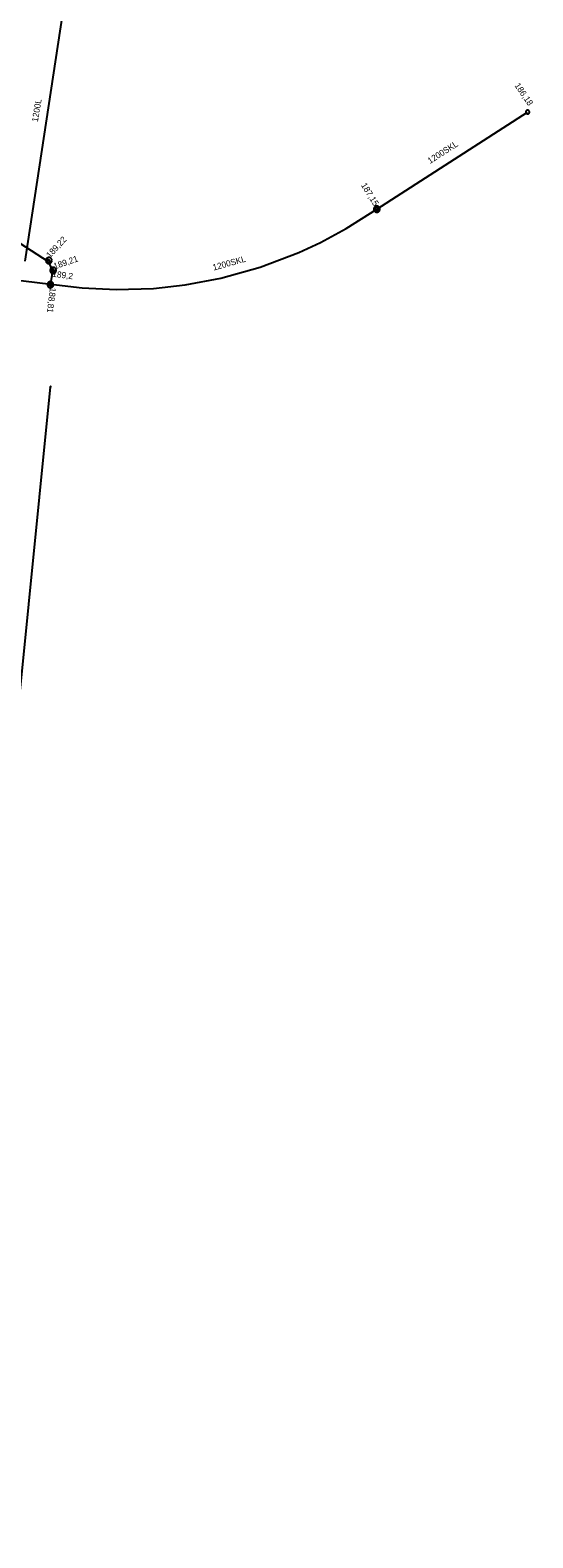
# Model space of a CAD drawing. Extents: x -746464 to -745690, y -1051581 to -1049993.
# Drawn here: x -745787.6 to -745706.3, y -1050780.4 to -1050536.6 of the extents above; entities that cross this region are included whole.
import ezdxf

# ---------------------------------------------------------------- set-up
doc = ezdxf.new("R2010")
doc.units = 0
for name, color, linetype in [('51_PVaK_kanal_destova_overena poloha', 7, 'Continuous'), ('51_PVaK_kanal_jednotna_overena poloha_rad', 7, 'Continuous'), ('51_PVaK_kanal_objekty', 7, 'Continuous'), ('51_PVaK_kanal_popisy', 7, 'Continuous'), ('51_PVaK_vodovod_chranicky_objekty', 7, 'Continuous'), ('51_PVaK_vodovod_NEPROVOZUJE PVK_neoverene poloha', 7, 'Continuous')]:
    doc.layers.add(name, color=color, linetype=linetype)

msp = doc.modelspace()

# ---------------------------------------------------------------- linework, layer by layer
at = {"layer": '51_PVaK_kanal_destova_overena poloha'}
for p, q in [((-745829.05, -1050545.45), (-745784.69, -1050574.05)), ((-745731.59, -1050565.57), (-745707.18, -1050549.88)), ((-745839.24, -1050571.081), (-745784.3, -1050577.69)), ((-745784.69, -1050574.05), (-745784.03, -1050575.57))]:
    msp.add_line(p, q, dxfattribs=at)
for points in [[(-745784.3, -1050577.69), (-745779.211, -1050578.306), (-745773.719, -1050578.589), (-745767.682, -1050578.407), (-745762.532, -1050577.812), (-745756.77, -1050576.73), (-745750.448, -1050574.976), (-745744.156, -1050572.585), (-745740.696, -1050570.969), (-745736.526, -1050568.726), (-745731.59, -1050565.57)], [(-745784.03, -1050575.57), (-745784.25, -1050577.29), (-745784.3, -1050577.69)]]:
    msp.add_lwpolyline(points, dxfattribs=at)
at = {"layer": '51_PVaK_kanal_jednotna_overena poloha_rad'}
msp.add_line((-745788.4, -1050573.98), (-745780.7, -1050523.14), dxfattribs=at)
at = {"layer": '51_PVaK_kanal_objekty'}
for points in [[(-745706.927, -1050549.717), (-745706.943, -1050549.691), (-745706.964, -1050549.669), (-745706.986, -1050549.647), (-745707.012, -1050549.628), (-745707.044, -1050549.613), (-745707.072, -1050549.602), (-745707.1, -1050549.592), (-745707.134, -1050549.584), (-745707.164, -1050549.582), (-745707.194, -1050549.58), (-745707.229, -1050549.581), (-745707.261, -1050549.587), (-745707.29, -1050549.599), (-745707.318, -1050549.61), (-745707.344, -1050549.626), (-745707.369, -1050549.642), (-745707.391, -1050549.664), (-745707.413, -1050549.685), (-745707.432, -1050549.712), (-745707.448, -1050549.743), (-745707.458, -1050549.772), (-745707.469, -1050549.8), (-745707.476, -1050549.833), (-745707.478, -1050549.863), (-745707.481, -1050549.894), (-745707.479, -1050549.929), (-745707.473, -1050549.961), (-745707.462, -1050549.989), (-745707.451, -1050550.018), (-745707.434, -1050550.043), (-745707.418, -1050550.069), (-745707.397, -1050550.091), (-745707.375, -1050550.113), (-745707.349, -1050550.132), (-745707.317, -1050550.147), (-745707.289, -1050550.158), (-745707.261, -1050550.168), (-745707.227, -1050550.176), (-745707.197, -1050550.178), (-745707.167, -1050550.18), (-745707.132, -1050550.179), (-745707.1, -1050550.173), (-745707.071, -1050550.162), (-745707.043, -1050550.15), (-745707.017, -1050550.134), (-745706.992, -1050550.118), (-745706.97, -1050550.096), (-745706.948, -1050550.075), (-745706.929, -1050550.048), (-745706.913, -1050550.017), (-745706.903, -1050549.989), (-745706.892, -1050549.96), (-745706.885, -1050549.927), (-745706.883, -1050549.897), (-745706.881, -1050549.867), (-745706.882, -1050549.832), (-745706.888, -1050549.8), (-745706.899, -1050549.771), (-745706.91, -1050549.742), (-745706.927, -1050549.717)], [(-745731.06, -1050565.58), (-745731.07, -1050565.53), (-745731.07, -1050565.48), (-745731.09, -1050565.43), (-745731.11, -1050565.38), (-745731.13, -1050565.33), (-745731.16, -1050565.29), (-745731.19, -1050565.25), (-745731.23, -1050565.21), (-745731.27, -1050565.18), (-745731.31, -1050565.15), (-745731.36, -1050565.13), (-745731.41, -1050565.11), (-745731.46, -1050565.09), (-745731.51, -1050565.09), (-745731.56, -1050565.08), (-745731.61, -1050565.09), (-745731.66, -1050565.09), (-745731.71, -1050565.11), (-745731.76, -1050565.13), (-745731.81, -1050565.15), (-745731.85, -1050565.18), (-745731.89, -1050565.21), (-745731.93, -1050565.25), (-745731.96, -1050565.29), (-745731.99, -1050565.33), (-745732.01, -1050565.38), (-745732.03, -1050565.43), (-745732.05, -1050565.48), (-745732.05, -1050565.53), (-745732.06, -1050565.58), (-745732.05, -1050565.63), (-745732.05, -1050565.68), (-745732.03, -1050565.73), (-745732.01, -1050565.78), (-745731.99, -1050565.83), (-745731.96, -1050565.87), (-745731.93, -1050565.91), (-745731.89, -1050565.95), (-745731.85, -1050565.98), (-745731.81, -1050566.01), (-745731.76, -1050566.03), (-745731.71, -1050566.05), (-745731.66, -1050566.07), (-745731.61, -1050566.07), (-745731.56, -1050566.08), (-745731.51, -1050566.07), (-745731.46, -1050566.07), (-745731.41, -1050566.05), (-745731.36, -1050566.03), (-745731.31, -1050566.01), (-745731.27, -1050565.98), (-745731.23, -1050565.95), (-745731.19, -1050565.91), (-745731.16, -1050565.87), (-745731.13, -1050565.83), (-745731.11, -1050565.78), (-745731.09, -1050565.73), (-745731.07, -1050565.68), (-745731.07, -1050565.63), (-745731.06, -1050565.58)], [(-745731.29, -1050565.57), (-745731.29, -1050565.54), (-745731.296, -1050565.51), (-745731.302, -1050565.48), (-745731.314, -1050565.45), (-745731.332, -1050565.42), (-745731.35, -1050565.396), (-745731.368, -1050565.372), (-745731.392, -1050565.348), (-745731.416, -1050565.33), (-745731.44, -1050565.312), (-745731.47, -1050565.294), (-745731.5, -1050565.282), (-745731.53, -1050565.276), (-745731.56, -1050565.27), (-745731.59, -1050565.27), (-745731.62, -1050565.27), (-745731.65, -1050565.276), (-745731.68, -1050565.282), (-745731.71, -1050565.294), (-745731.74, -1050565.312), (-745731.764, -1050565.33), (-745731.788, -1050565.348), (-745731.812, -1050565.372), (-745731.83, -1050565.396), (-745731.848, -1050565.42), (-745731.866, -1050565.45), (-745731.878, -1050565.48), (-745731.884, -1050565.51), (-745731.89, -1050565.54), (-745731.89, -1050565.57), (-745731.89, -1050565.6), (-745731.884, -1050565.63), (-745731.878, -1050565.66), (-745731.866, -1050565.69), (-745731.848, -1050565.72), (-745731.83, -1050565.744), (-745731.812, -1050565.768), (-745731.788, -1050565.792), (-745731.764, -1050565.81), (-745731.74, -1050565.828), (-745731.71, -1050565.846), (-745731.68, -1050565.858), (-745731.65, -1050565.864), (-745731.62, -1050565.87), (-745731.59, -1050565.87), (-745731.56, -1050565.87), (-745731.53, -1050565.864), (-745731.5, -1050565.858), (-745731.47, -1050565.846), (-745731.44, -1050565.828), (-745731.416, -1050565.81), (-745731.392, -1050565.792), (-745731.368, -1050565.768), (-745731.35, -1050565.744), (-745731.332, -1050565.72), (-745731.314, -1050565.69), (-745731.302, -1050565.66), (-745731.296, -1050565.63), (-745731.29, -1050565.6), (-745731.29, -1050565.57)], [(-745784.08, -1050573.88), (-745784.09, -1050573.83), (-745784.09, -1050573.78), (-745784.11, -1050573.73), (-745784.13, -1050573.68), (-745784.15, -1050573.63), (-745784.18, -1050573.59), (-745784.21, -1050573.55), (-745784.25, -1050573.51), (-745784.29, -1050573.48), (-745784.33, -1050573.45), (-745784.38, -1050573.43), (-745784.43, -1050573.41), (-745784.48, -1050573.39), (-745784.53, -1050573.39), (-745784.58, -1050573.38), (-745784.63, -1050573.39), (-745784.68, -1050573.39), (-745784.73, -1050573.41), (-745784.78, -1050573.43), (-745784.83, -1050573.45), (-745784.87, -1050573.48), (-745784.91, -1050573.51), (-745784.95, -1050573.55), (-745784.98, -1050573.59), (-745785.01, -1050573.63), (-745785.03, -1050573.68), (-745785.05, -1050573.73), (-745785.07, -1050573.78), (-745785.07, -1050573.83), (-745785.08, -1050573.88), (-745785.07, -1050573.93), (-745785.07, -1050573.98), (-745785.05, -1050574.03), (-745785.03, -1050574.08), (-745785.01, -1050574.13), (-745784.98, -1050574.17), (-745784.95, -1050574.21), (-745784.91, -1050574.25), (-745784.87, -1050574.28), (-745784.83, -1050574.31), (-745784.78, -1050574.33), (-745784.73, -1050574.35), (-745784.68, -1050574.37), (-745784.63, -1050574.37), (-745784.58, -1050574.38), (-745784.53, -1050574.37), (-745784.48, -1050574.37), (-745784.43, -1050574.35), (-745784.38, -1050574.33), (-745784.33, -1050574.31), (-745784.29, -1050574.28), (-745784.25, -1050574.25), (-745784.21, -1050574.21), (-745784.18, -1050574.17), (-745784.15, -1050574.13), (-745784.13, -1050574.08), (-745784.11, -1050574.03), (-745784.09, -1050573.98), (-745784.09, -1050573.93), (-745784.08, -1050573.88)], [(-745784.39, -1050574.05), (-745784.39, -1050574.02), (-745784.396, -1050573.99), (-745784.402, -1050573.96), (-745784.414, -1050573.93), (-745784.432, -1050573.9), (-745784.45, -1050573.876), (-745784.468, -1050573.852), (-745784.492, -1050573.828), (-745784.516, -1050573.81), (-745784.54, -1050573.792), (-745784.57, -1050573.774), (-745784.6, -1050573.762), (-745784.63, -1050573.756), (-745784.66, -1050573.75), (-745784.69, -1050573.75), (-745784.72, -1050573.75), (-745784.75, -1050573.756), (-745784.78, -1050573.762), (-745784.81, -1050573.774), (-745784.84, -1050573.792), (-745784.864, -1050573.81), (-745784.888, -1050573.828), (-745784.912, -1050573.852), (-745784.93, -1050573.876), (-745784.948, -1050573.9), (-745784.966, -1050573.93), (-745784.978, -1050573.96), (-745784.984, -1050573.99), (-745784.99, -1050574.02), (-745784.99, -1050574.05), (-745784.99, -1050574.08), (-745784.984, -1050574.11), (-745784.978, -1050574.14), (-745784.966, -1050574.17), (-745784.948, -1050574.2), (-745784.93, -1050574.224), (-745784.912, -1050574.248), (-745784.888, -1050574.272), (-745784.864, -1050574.29), (-745784.84, -1050574.308), (-745784.81, -1050574.326), (-745784.78, -1050574.338), (-745784.75, -1050574.344), (-745784.72, -1050574.35), (-745784.69, -1050574.35), (-745784.66, -1050574.35), (-745784.63, -1050574.344), (-745784.6, -1050574.338), (-745784.57, -1050574.326), (-745784.54, -1050574.308), (-745784.516, -1050574.29), (-745784.492, -1050574.272), (-745784.468, -1050574.248), (-745784.45, -1050574.224), (-745784.432, -1050574.2), (-745784.414, -1050574.17), (-745784.402, -1050574.14), (-745784.396, -1050574.11), (-745784.39, -1050574.08), (-745784.39, -1050574.05)], [(-745783.4, -1050575.49), (-745783.41, -1050575.44), (-745783.41, -1050575.39), (-745783.43, -1050575.34), (-745783.45, -1050575.29), (-745783.47, -1050575.24), (-745783.5, -1050575.2), (-745783.53, -1050575.16), (-745783.57, -1050575.12), (-745783.61, -1050575.09), (-745783.65, -1050575.06), (-745783.7, -1050575.04), (-745783.75, -1050575.02), (-745783.8, -1050575), (-745783.85, -1050575), (-745783.9, -1050574.99), (-745783.95, -1050575), (-745784, -1050575), (-745784.05, -1050575.02), (-745784.1, -1050575.04), (-745784.15, -1050575.06), (-745784.19, -1050575.09), (-745784.23, -1050575.12), (-745784.27, -1050575.16), (-745784.3, -1050575.2), (-745784.33, -1050575.24), (-745784.35, -1050575.29), (-745784.37, -1050575.34), (-745784.39, -1050575.39), (-745784.39, -1050575.44), (-745784.4, -1050575.49), (-745784.39, -1050575.54), (-745784.39, -1050575.59), (-745784.37, -1050575.64), (-745784.35, -1050575.69), (-745784.33, -1050575.74), (-745784.3, -1050575.78), (-745784.27, -1050575.82), (-745784.23, -1050575.86), (-745784.19, -1050575.89), (-745784.15, -1050575.92), (-745784.1, -1050575.94), (-745784.05, -1050575.96), (-745784, -1050575.98), (-745783.95, -1050575.98), (-745783.9, -1050575.99), (-745783.85, -1050575.98), (-745783.8, -1050575.98), (-745783.75, -1050575.96), (-745783.7, -1050575.94), (-745783.65, -1050575.92), (-745783.61, -1050575.89), (-745783.57, -1050575.86), (-745783.53, -1050575.82), (-745783.5, -1050575.78), (-745783.47, -1050575.74), (-745783.45, -1050575.69), (-745783.43, -1050575.64), (-745783.41, -1050575.59), (-745783.41, -1050575.54), (-745783.4, -1050575.49)], [(-745783.85, -1050577.79), (-745783.86, -1050577.74), (-745783.86, -1050577.69), (-745783.88, -1050577.64), (-745783.9, -1050577.59), (-745783.92, -1050577.54), (-745783.95, -1050577.5), (-745783.98, -1050577.46), (-745784.02, -1050577.42), (-745784.06, -1050577.39), (-745784.1, -1050577.36), (-745784.15, -1050577.34), (-745784.2, -1050577.32), (-745784.25, -1050577.3), (-745784.3, -1050577.3), (-745784.35, -1050577.29), (-745784.4, -1050577.3), (-745784.45, -1050577.3), (-745784.5, -1050577.32), (-745784.55, -1050577.34), (-745784.6, -1050577.36), (-745784.64, -1050577.39), (-745784.68, -1050577.42), (-745784.72, -1050577.46), (-745784.75, -1050577.5), (-745784.78, -1050577.54), (-745784.8, -1050577.59), (-745784.82, -1050577.64), (-745784.84, -1050577.69), (-745784.84, -1050577.74), (-745784.85, -1050577.79), (-745784.84, -1050577.84), (-745784.84, -1050577.89), (-745784.82, -1050577.94), (-745784.8, -1050577.99), (-745784.78, -1050578.04), (-745784.75, -1050578.08), (-745784.72, -1050578.12), (-745784.68, -1050578.16), (-745784.64, -1050578.19), (-745784.6, -1050578.22), (-745784.55, -1050578.24), (-745784.5, -1050578.26), (-745784.45, -1050578.28), (-745784.4, -1050578.28), (-745784.35, -1050578.29), (-745784.3, -1050578.28), (-745784.25, -1050578.28), (-745784.2, -1050578.26), (-745784.15, -1050578.24), (-745784.1, -1050578.22), (-745784.06, -1050578.19), (-745784.02, -1050578.16), (-745783.98, -1050578.12), (-745783.95, -1050578.08), (-745783.92, -1050578.04), (-745783.9, -1050577.99), (-745783.88, -1050577.94), (-745783.86, -1050577.89), (-745783.86, -1050577.84), (-745783.85, -1050577.79)], [(-745784.004, -1050577.726), (-745784, -1050577.696), (-745784.002, -1050577.666), (-745784.005, -1050577.635), (-745784.013, -1050577.604), (-745784.027, -1050577.572), (-745784.042, -1050577.547), (-745784.057, -1050577.521), (-745784.078, -1050577.494), (-745784.1, -1050577.474), (-745784.121, -1050577.453), (-745784.149, -1050577.432), (-745784.177, -1050577.416), (-745784.206, -1050577.407), (-745784.235, -1050577.397), (-745784.264, -1050577.394), (-745784.294, -1050577.39), (-745784.324, -1050577.392), (-745784.355, -1050577.395), (-745784.386, -1050577.403), (-745784.418, -1050577.417), (-745784.443, -1050577.432), (-745784.469, -1050577.447), (-745784.496, -1050577.468), (-745784.516, -1050577.49), (-745784.537, -1050577.511), (-745784.558, -1050577.539), (-745784.574, -1050577.567), (-745784.583, -1050577.596), (-745784.593, -1050577.625), (-745784.596, -1050577.654), (-745784.6, -1050577.684), (-745784.598, -1050577.714), (-745784.595, -1050577.745), (-745784.587, -1050577.776), (-745784.573, -1050577.808), (-745784.558, -1050577.833), (-745784.543, -1050577.859), (-745784.522, -1050577.886), (-745784.5, -1050577.906), (-745784.479, -1050577.927), (-745784.451, -1050577.948), (-745784.423, -1050577.964), (-745784.394, -1050577.973), (-745784.365, -1050577.983), (-745784.336, -1050577.986), (-745784.306, -1050577.99), (-745784.276, -1050577.988), (-745784.245, -1050577.985), (-745784.214, -1050577.977), (-745784.182, -1050577.963), (-745784.157, -1050577.948), (-745784.131, -1050577.933), (-745784.104, -1050577.912), (-745784.084, -1050577.89), (-745784.063, -1050577.869), (-745784.042, -1050577.841), (-745784.026, -1050577.813), (-745784.017, -1050577.784), (-745784.007, -1050577.755), (-745784.004, -1050577.726)], [(-745783.73, -1050575.57), (-745783.73, -1050575.54), (-745783.736, -1050575.51), (-745783.742, -1050575.48), (-745783.754, -1050575.45), (-745783.772, -1050575.42), (-745783.79, -1050575.396), (-745783.808, -1050575.372), (-745783.832, -1050575.348), (-745783.856, -1050575.33), (-745783.88, -1050575.312), (-745783.91, -1050575.294), (-745783.94, -1050575.282), (-745783.97, -1050575.276), (-745784, -1050575.27), (-745784.03, -1050575.27), (-745784.06, -1050575.27), (-745784.09, -1050575.276), (-745784.12, -1050575.282), (-745784.15, -1050575.294), (-745784.18, -1050575.312), (-745784.204, -1050575.33), (-745784.228, -1050575.348), (-745784.252, -1050575.372), (-745784.27, -1050575.396), (-745784.288, -1050575.42), (-745784.306, -1050575.45), (-745784.318, -1050575.48), (-745784.324, -1050575.51), (-745784.33, -1050575.54), (-745784.33, -1050575.57), (-745784.33, -1050575.6), (-745784.324, -1050575.63), (-745784.318, -1050575.66), (-745784.306, -1050575.69), (-745784.288, -1050575.72), (-745784.27, -1050575.744), (-745784.252, -1050575.768), (-745784.228, -1050575.792), (-745784.204, -1050575.81), (-745784.18, -1050575.828), (-745784.15, -1050575.846), (-745784.12, -1050575.858), (-745784.09, -1050575.864), (-745784.06, -1050575.87), (-745784.03, -1050575.87), (-745784, -1050575.87), (-745783.97, -1050575.864), (-745783.94, -1050575.858), (-745783.91, -1050575.846), (-745783.88, -1050575.828), (-745783.856, -1050575.81), (-745783.832, -1050575.792), (-745783.808, -1050575.768), (-745783.79, -1050575.744), (-745783.772, -1050575.72), (-745783.754, -1050575.69), (-745783.742, -1050575.66), (-745783.736, -1050575.63), (-745783.73, -1050575.6), (-745783.73, -1050575.57)]]:
    msp.add_lwpolyline(points, dxfattribs=at)
at = {"layer": '51_PVaK_vodovod_chranicky_objekty'}
for p, q in [((-745784.358, -1050594.348), (-745784.248, -1050594.258)), ((-745784.358, -1050594.348), (-745784.356, -1050594.328)), ((-745784.358, -1050594.348), (-745784.338, -1050594.35)), ((-745784.348, -1050594.248), (-745784.35, -1050594.268)), ((-745784.258, -1050594.358), (-745784.348, -1050594.248)), ((-745784.348, -1050594.248), (-745784.328, -1050594.25)), ((-745784.258, -1050594.358), (-745784.278, -1050594.356)), ((-745784.248, -1050594.258), (-745784.268, -1050594.256)), ((-745784.258, -1050594.358), (-745784.256, -1050594.338)), ((-745784.248, -1050594.258), (-745784.25, -1050594.278))]:
    msp.add_line(p, q, dxfattribs=at)
msp.add_lwpolyline([(-745784.298, -1050594.253), (-745784.303, -1050594.253), (-745784.308, -1050594.253), (-745784.313, -1050594.254), (-745784.318, -1050594.255), (-745784.323, -1050594.258), (-745784.328, -1050594.26), (-745784.332, -1050594.263), (-745784.336, -1050594.266), (-745784.34, -1050594.27), (-745784.343, -1050594.274), (-745784.347, -1050594.278), (-745784.349, -1050594.283), (-745784.351, -1050594.288), (-745784.352, -1050594.293), (-745784.353, -1050594.298), (-745784.353, -1050594.303), (-745784.353, -1050594.308), (-745784.352, -1050594.313), (-745784.351, -1050594.318), (-745784.348, -1050594.323), (-745784.346, -1050594.328), (-745784.343, -1050594.332), (-745784.339, -1050594.336), (-745784.336, -1050594.34), (-745784.332, -1050594.343), (-745784.327, -1050594.347), (-745784.323, -1050594.349), (-745784.318, -1050594.351), (-745784.313, -1050594.352), (-745784.308, -1050594.353), (-745784.303, -1050594.353), (-745784.298, -1050594.353), (-745784.293, -1050594.352), (-745784.288, -1050594.351), (-745784.282, -1050594.348), (-745784.278, -1050594.346), (-745784.274, -1050594.343), (-745784.269, -1050594.339), (-745784.266, -1050594.336), (-745784.263, -1050594.332), (-745784.259, -1050594.327), (-745784.257, -1050594.323), (-745784.255, -1050594.318), (-745784.254, -1050594.313), (-745784.253, -1050594.308), (-745784.253, -1050594.303), (-745784.253, -1050594.298), (-745784.254, -1050594.293), (-745784.255, -1050594.288), (-745784.258, -1050594.282), (-745784.26, -1050594.278), (-745784.263, -1050594.274), (-745784.266, -1050594.269), (-745784.27, -1050594.266), (-745784.274, -1050594.263), (-745784.278, -1050594.259), (-745784.283, -1050594.257), (-745784.288, -1050594.255), (-745784.293, -1050594.254), (-745784.298, -1050594.253)], dxfattribs=at)
at = {"layer": '51_PVaK_vodovod_NEPROVOZUJE PVK_neoverene poloha'}
msp.add_line((-745828.479, -1051034.728), (-745784.302, -1050594.304), dxfattribs=at)

# ---------------------------------------------------------------- texts
at = {"layer": '51_PVaK_kanal_popisy'}
for s, rotation, p in [('186,18', 304.30794, (-745709.349, -1050545.598)), ('1200L', 80.38359, (-745786.38, -1050551.538)), ('1200SKL', 32.73187, (-745722.967, -1050558.295)), ('187,15', 301.62176, (-745734.163, -1050561.707)), ('189,22', 47.16384, (-745784.411, -1050573.554)), ('189,21', 18.78207, (-745783.645, -1050575.322)), ('1200SKL', 15.50518, (-745757.951, -1050575.525)), ('189,2', 352.71171, (-745784.072, -1050576.507)), ('188,81', 263.12119, (-745784.421, -1050578.222))]:
    msp.add_text(s, height=1, rotation=rotation, dxfattribs=at).set_placement(p)

doc.saveas('drawing.dxf')
